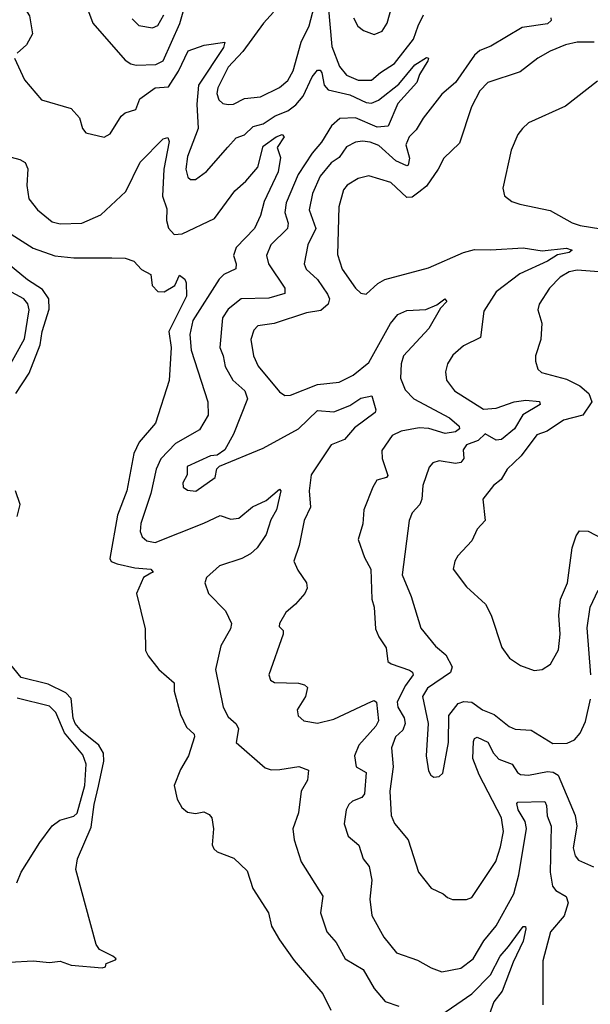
# Model space of a CAD drawing. Extents: x 1268547 to 1425625, y 515768 to 616754.
# Tile 473 of 507: x 1381045 to 1383153, y 595326 to 598968. Entities that reach past the tile are written whole.
import ezdxf

# ---------------------------------------------------------------- set-up
doc = ezdxf.new("R2010")
doc.units = 0

msp = doc.modelspace()

# ---------------------------------------------------------------- linework, layer by layer
at = {"layer": '0CON10XD'}
for points in [[(1381017.6, 599142.4), (1381075, 599175.3), (1381105, 599181.9), (1381116.2, 599176.2), (1381056.2, 599035), (1381060.4, 599015), (1381081.7, 598981.7), (1381092.5, 598915), (1381070, 598875), (1381035, 598843.3)], [(1381251.9, 599125), (1381315.6, 598955), (1381435, 598817.3), (1381455, 598804.7), (1381475, 598799.3), (1381548.3, 598801.8), (1381574.6, 598815), (1381636.6, 598953.4), (1381651.9, 599005)], [(1381982.3, 598995), (1381945.4, 598954.7), (1381869.5, 598850.5), (1381815, 598791.8), (1381776.5, 598715), (1381772.9, 598695), (1381780.6, 598670.6), (1381795, 598658.2), (1381815, 598653.8), (1381835, 598655.4), (1381875, 598676.2), (1381935, 598682.9), (1382005, 598716.3), (1382035, 598742.8), (1382055, 598778.9), (1382084.8, 598885), (1382113.8, 598945), (1382133.3, 599015)], [(1382185, 599020), (1382198.1, 598868.1), (1382226.8, 598795), (1382252.8, 598762.8), (1382295, 598743.5), (1382345, 598743.7), (1382377.3, 598772.7), (1382429.3, 598805), (1382499.4, 598895), (1382516.9, 598945), (1382536.9, 598985)], [(1382278.5, 598975), (1382294.1, 598944.1), (1382315, 598927.8), (1382355, 598913.1), (1382384.5, 598925.5), (1382402.2, 598955), (1382422.2, 599025)], [(1381460.3, 598970.3), (1381485, 598946.2), (1381535, 598937.1), (1381555, 598946.5), (1381576.9, 598985)], [(1383007.5, 598975), (1383008.5, 598965), (1382995, 598952.8), (1382901.8, 598938.2), (1382785, 598869.2), (1382745, 598853.1), (1382725, 598836.2), (1382655, 598735.5), (1382605, 598692.1), (1382535, 598602.9), (1382510.1, 598559.9), (1382484.2, 598535), (1382472, 598505), (1382485.5, 598455), (1382480.3, 598429.7), (1382475, 598427.2), (1382435, 598445.2), (1382371.9, 598501.9), (1382340, 598515), (1382311.7, 598518.3), (1382285, 598514.7), (1382252.7, 598497.3), (1382225, 598458.5), (1382195, 598437.8), (1382155, 598388.9), (1382127, 598325), (1382113.8, 598265), (1382138.4, 598195), (1382110, 598135), (1382096.1, 598065), (1382103.8, 598045), (1382145, 598006.8), (1382182.5, 597952.5), (1382189.7, 597935), (1382184.7, 597915), (1382157.9, 597892.1), (1382105, 597883.3), (1381985, 597843.9), (1381925, 597835.3), (1381910.2, 597819.8), (1381899.1, 597785), (1381908.2, 597725), (1381926.2, 597686.2), (1382005, 597591.9), (1382025, 597577.8), (1382045, 597578.5), (1382145, 597618.8), (1382225, 597626.8), (1382276.6, 597653.4), (1382335, 597700), (1382415, 597844.4), (1382442.4, 597877.6), (1382475, 597892.7), (1382545, 597896.2), (1382586.5, 597913.5), (1382615, 597935.3), (1382622.9, 597925), (1382599.3, 597900.7), (1382556.5, 597825), (1382463.3, 597725), (1382454.1, 597695), (1382451.5, 597641.5), (1382468.7, 597598.7), (1382501.1, 597565), (1382633.2, 597495), (1382668.6, 597465), (1382669.5, 597455), (1382655, 597443), (1382617.2, 597437.2), (1382556.2, 597456.2), (1382521.3, 597458.7), (1382454.4, 597445.6), (1382420.6, 597429.4), (1382382.5, 597375), (1382384.6, 597345), (1382405, 597282.5), (1382400, 597275), (1382364.7, 597265.3), (1382349.2, 597239.2), (1382316, 597155), (1382313, 597103), (1382295.5, 597045), (1382318.3, 596978.3), (1382342.2, 596935), (1382345.7, 596825), (1382354.5, 596794.5), (1382360, 596715), (1382371.4, 596685), (1382398.6, 596645), (1382404.5, 596594.5), (1382416.7, 596585), (1382485, 596562.4), (1382496.2, 596555), (1382498.2, 596545), (1382469.8, 596505), (1382440, 596445), (1382441.6, 596425), (1382465.3, 596385.3), (1382469.2, 596365), (1382460.3, 596339.7), (1382432.7, 596315), (1382418.2, 596275), (1382424.8, 596204.8), (1382412, 596115), (1382417.1, 596025), (1382430, 595995), (1382480.5, 595935), (1382518.1, 595815), (1382565, 595756), (1382608.8, 595735), (1382625, 595720.8), (1382644.3, 595714.3), (1382695.5, 595714.5), (1382715, 595720.8), (1382804.5, 595855), (1382821.7, 595908.3), (1382831.8, 595965), (1382824.6, 596015.4), (1382742.1, 596175), (1382719.4, 596235), (1382721.9, 596298.1), (1382725, 596308.8), (1382735, 596314.4), (1382775, 596296), (1382795.2, 596255.2), (1382815, 596232.9), (1382863.9, 596213.9), (1382883.6, 596183.6), (1382895, 596176.7), (1382925, 596173.5), (1382995, 596187.9), (1383015.4, 596185.4), (1383034, 596174), (1383096.6, 596025), (1383103.1, 595985), (1383090, 595905), (1383096.5, 595875), (1383109.4, 595859.4), (1383164.4, 595834.4)], [(1381026.2, 598825), (1381062.5, 598745), (1381125, 598671.2), (1381235, 598638.9), (1381265.6, 598605), (1381277.5, 598565), (1381289.7, 598549.7), (1381357, 598533), (1381379.2, 598545), (1381419.2, 598610.8), (1381435, 598622.7), (1381474.5, 598635.5), (1381488.2, 598675), (1381545, 598715.2), (1381595, 598719.5), (1381632.2, 598777.8), (1381667.4, 598852.6), (1381726.6, 598873.4), (1381802.5, 598885), (1381797.5, 598865), (1381705.5, 598725), (1381699.1, 598655), (1381704.7, 598564.7), (1381665, 598462), (1381658.8, 598415), (1381665.7, 598385), (1381676.4, 598376.4), (1381695, 598376.7), (1381735, 598406.5), (1381814.4, 598495.6), (1381845, 598530.9), (1381875, 598541.6), (1381907.7, 598572.3), (1381945, 598582.3), (1381988.4, 598611.6), (1382035, 598630.4), (1382065, 598652.9), (1382092.3, 598685), (1382125, 598756.4), (1382145, 598781.5), (1382155, 598780.4), (1382161.3, 598771.3), (1382170.2, 598725), (1382185, 598707.8), (1382265, 598689.6), (1382325, 598661.7), (1382345, 598658.5), (1382369.9, 598670.1), (1382445, 598729.1), (1382505, 598801.2), (1382547.9, 598827.9), (1382555.7, 598825.7), (1382553.1, 598815), (1382521.4, 598765), (1382512, 598735), (1382442, 598658), (1382405.8, 598574.2), (1382365, 598570.7), (1382285, 598604.8), (1382227.5, 598602.5), (1382196.7, 598575), (1382159.8, 598515), (1382125, 598473.4), (1382073.2, 598395), (1382029.6, 598290.4), (1382024, 598255), (1382036.9, 598215), (1382034.1, 598195), (1381973.2, 598135), (1381957.2, 598095), (1381963.8, 598065), (1382024.6, 597975), (1382024.6, 597955.4), (1381965, 597938), (1381862.9, 597935), (1381815, 597897.3), (1381794.2, 597865), (1381784.7, 597755), (1381797.1, 597725), (1381803.7, 597685), (1381832.7, 597635), (1381876.9, 597595), (1381886.3, 597565), (1381834.7, 597435.3), (1381803.2, 597376.8), (1381775, 597356.7), (1381750, 597355), (1381663.8, 597315), (1381663.3, 597285), (1381647.5, 597255), (1381648.3, 597238.3), (1381665, 597227.5), (1381696.2, 597223.8), (1381767.5, 597275), (1381773, 597307), (1381783, 597317), (1381945, 597382.9), (1382075.1, 597454.9), (1382145, 597522.8), (1382205, 597517.5), (1382265, 597540.9), (1382305, 597567.8), (1382346, 597576), (1382361.1, 597525), (1382358.5, 597515), (1382281.8, 597458.2), (1382244.7, 597415.3), (1382195, 597395.3), (1382121.6, 597285), (1382114.6, 597225), (1382118.7, 597165), (1382095.4, 597115), (1382077.3, 597022.7), (1382058.1, 596965), (1382072.2, 596932.2), (1382104.3, 596885), (1382106.9, 596865), (1382098.9, 596845), (1382064, 596806), (1382027.7, 596775), (1382004.5, 596735), (1382003, 596723), (1382018.6, 596708.6), (1382017.8, 596695), (1381965.6, 596545), (1381972, 596525), (1381986.6, 596516.6), (1382075, 596514.6), (1382097.7, 596507.7), (1382108, 596498), (1382101.1, 596465), (1382070, 596415), (1382073.2, 596393.2), (1382095, 596374.2), (1382145, 596366.7), (1382205, 596381.2), (1382345, 596446.7), (1382355, 596449.5), (1382363.5, 596443.5), (1382370.6, 596375), (1382360.2, 596355), (1382297.5, 596285), (1382281.6, 596245), (1382288.5, 596205), (1382325, 596183.8), (1382319, 596105), (1382308.8, 596091.2), (1382275, 596078.2), (1382260.7, 596065), (1382251.1, 596045), (1382243.6, 595993.6), (1382257.9, 595947.9), (1382298.2, 595915), (1382313.3, 595865), (1382335.9, 595835.9), (1382346.1, 595786.1), (1382338.6, 595715), (1382345.5, 595655), (1382390, 595575), (1382436.8, 595516.8), (1382515, 595489.5), (1382565, 595460.9), (1382605, 595446.4), (1382675, 595460.4), (1382720.8, 595495), (1382759, 595561), (1382805, 595616.2), (1382870.2, 595735), (1382888.9, 595805), (1382917, 595977), (1382912.9, 596002.9), (1382886.8, 596045), (1382881.4, 596068.6), (1382885.7, 596074.3), (1382985, 596076.2), (1382991.5, 596061.5), (1382993.3, 596023.3), (1383008.1, 595985), (1383004.4, 595815), (1383013.9, 595763.9), (1383025, 595747.1)], [(1383167.5, 598885), (1383103.8, 598885), (1383061.2, 598875), (1383005, 598851.8), (1382958.6, 598825), (1382894.2, 598775), (1382775, 598735.3), (1382745.2, 598704.8), (1382714.1, 598645), (1382669.2, 598510.9), (1382611.5, 598455), (1382591.5, 598415), (1382547.9, 598352.1), (1382519.7, 598330.3), (1382495, 598311.8), (1382475, 598310), (1382415.6, 598365), (1382335, 598390), (1382295, 598380.4), (1382254.3, 598355.7), (1382241, 598339), (1382223.5, 598275), (1382218.7, 598098.7), (1382236, 598045), (1382285, 597974.4), (1382305, 597955.7), (1382325, 597953.1), (1382368, 597992), (1382393.3, 598006.7), (1382555, 598049.6), (1382685, 598107.2), (1382725, 598118.2), (1382786, 598116), (1382905, 598124.2), (1382975, 598113.2), (1383065, 598122.1), (1383086.2, 598115), (1383075, 598106.7), (1383031.4, 598098.6), (1382994.8, 598074.8), (1382892.3, 598027.7), (1382805, 597961.2), (1382759.9, 597890.1), (1382747.6, 597792.4), (1382685, 597761.5), (1382645, 597726.9), (1382625.4, 597694.6), (1382618.2, 597665), (1382621.4, 597635), (1382651.5, 597595), (1382757.8, 597527.8), (1382805, 597530.7), (1382871.4, 597555), (1382915, 597561), (1382965, 597555.4), (1382967.8, 597545), (1382904.1, 597505.9), (1382872.5, 597455), (1382824.9, 597415.1), (1382805, 597412.5), (1382765, 597436.5), (1382738.8, 597411.2), (1382695.4, 597395), (1382683.2, 597376.8), (1382685.2, 597345), (1382675, 597330), (1382655, 597326.9), (1382595, 597336.4), (1382570.7, 597329.3), (1382557.4, 597312.6), (1382534.4, 597245), (1382531.1, 597195), (1382523.1, 597175), (1382495, 597144.2), (1382483.8, 597115), (1382457.9, 596915), (1382491.1, 596835), (1382526.8, 596716.8), (1382581.3, 596651.3), (1382618.7, 596618.7), (1382642.5, 596575), (1382636.2, 596553.8), (1382551.8, 596495), (1382533.1, 596465), (1382554.2, 596365), (1382547.1, 596245), (1382555, 596190), (1382563.2, 596173.2), (1382575, 596166.2), (1382595, 596168.8), (1382608.5, 596181.5), (1382628.9, 596295), (1382630, 596395), (1382665, 596438.4), (1382686.3, 596446.4), (1382715, 596444.1), (1382754.8, 596414.8), (1382798.1, 596398.1), (1382853.8, 596353.8), (1382875, 596343.8), (1382935, 596340), (1383015, 596291.1), (1383067.8, 596292.2), (1383095, 596304.4), (1383115, 596328.6), (1383135, 596371.9), (1383153.6, 596455)], [(1383179.2, 598740.8), (1383061.7, 598648.3), (1382925, 598585.6), (1382902, 598565), (1382885, 598543.3), (1382860, 598485), (1382830, 598345), (1382836.1, 598316.1), (1382863.3, 598295), (1382892.5, 598285), (1383005, 598261.9), (1383086, 598216), (1383115, 598206.2), (1383275, 598180.5)], [(1380995, 598464), (1381045, 598451.1), (1381065, 598440), (1381075.5, 598415.5), (1381071.1, 598355), (1381079.1, 598305), (1381111.1, 598265), (1381165, 598220.4), (1381195, 598212.3), (1381275, 598215.6), (1381345, 598245.5), (1381437.4, 598332.6), (1381489.9, 598440.1), (1381575, 598526.4), (1381592.5, 598532.5), (1381596.8, 598516.8), (1381577.1, 598415), (1381573.1, 598315), (1381588.1, 598268.1), (1381587.5, 598225), (1381595, 598197.1), (1381615, 598172.7), (1381645, 598175.3), (1381765, 598232.4), (1381839.6, 598335), (1381879.9, 598370.1), (1381925, 598422.5), (1381945, 598500), (1381992.2, 598535), (1382015, 598542.5), (1382022.5, 598535), (1381995.8, 598495), (1382008.3, 598458.3), (1382000.3, 598405), (1381947.5, 598295), (1381935, 598244), (1381911.8, 598195), (1381844.2, 598125), (1381834.2, 598095), (1381844.2, 598065), (1381843.9, 598046.1), (1381798.9, 598025), (1381781.7, 598008.3), (1381684.4, 597855), (1381672.9, 597802.9), (1381678.3, 597745), (1381739.6, 597555), (1381740.7, 597505), (1381709.7, 597450.3), (1381620.2, 597399.8), (1381566.8, 597343.2), (1381548.7, 597305), (1381529.4, 597215), (1381492.1, 597105), (1381490.6, 597075), (1381497.9, 597055), (1381515, 597040.8), (1381545, 597034), (1381724.8, 597105.2), (1381785, 597134.5), (1381825, 597121.1), (1381855, 597124.4), (1381905, 597166.5), (1381955, 597190), (1382005, 597231.2), (1382010, 597225), (1381993.9, 597155), (1381972.2, 597117.8), (1381955, 597064.2), (1381921.8, 597015), (1381897.3, 596992.7), (1381865, 596974.6), (1381782.5, 596947.5), (1381734.5, 596905), (1381728.5, 596885), (1381741.9, 596845), (1381805, 596782), (1381827.5, 596735), (1381824.3, 596715), (1381788.3, 596651.7), (1381768.8, 596565), (1381796.4, 596425), (1381815, 596390), (1381844.2, 596364.2), (1381853.8, 596345), (1381844.2, 596294.2), (1381951.2, 596201.2), (1381973.6, 596193.6), (1382006.2, 596195), (1382075.7, 596205.7), (1382111.9, 596191.9), (1382107.8, 596155), (1382084.6, 596115), (1382074.4, 596035), (1382054.2, 595975), (1382058.9, 595935), (1382085, 595853.3), (1382165, 595726), (1382156.2, 595665), (1382179.4, 595595), (1382214.6, 595554.6), (1382247.5, 595495), (1382313.8, 595455), (1382354.3, 595384.3), (1382395, 595336.9), (1382445, 595319.2)], [(1381013.8, 598175), (1381095, 598122.5), (1381175, 598094.3), (1381245, 598087.5), (1381385, 598087.3), (1381435, 598085.4), (1381466, 598075), (1381495, 598044), (1381530, 598025), (1381534.5, 597984.5), (1381555, 597962.5), (1381578.6, 597961.4), (1381617.5, 597985), (1381635, 598022.5), (1381655, 598007.5), (1381660, 597995), (1381660.9, 597945), (1381595.6, 597815), (1381604, 597755), (1381596.6, 597633.4), (1381546.4, 597475), (1381486.4, 597405), (1381467.1, 597362.9), (1381440.3, 597225), (1381406.2, 597135), (1381378, 596975), (1381383.4, 596963.4), (1381405, 596955.7), (1381470.1, 596940.1), (1381528.8, 596935), (1381538.6, 596925), (1381529.2, 596920.8)], [(1381030.3, 597585), (1381079.8, 597660.2), (1381120.6, 597765), (1381128.5, 597815), (1381153.4, 597896.6), (1381152.3, 597935), (1381129.2, 597969.3), (1381073.3, 598005), (1381003.6, 598063.6)], [(1383185, 598035.7), (1383105, 598041.6), (1383075.4, 598035.4), (1383041.1, 598015), (1383002.5, 597975), (1382963.8, 597915), (1382959.6, 597895), (1382973.3, 597845), (1382970, 597785), (1382950.6, 597725), (1382950.6, 597705), (1382959.2, 597675), (1382973.1, 597663.1), (1383065, 597638.6), (1383113.8, 597613.8), (1383146.9, 597585), (1383158.2, 597555), (1383125.2, 597504.8), (1383054, 597486), (1382994.2, 597445.8), (1382955, 597432), (1382897.3, 597355), (1382845.5, 597305), (1382823.3, 597266.7), (1382795, 597245.6), (1382755.6, 597195), (1382764.2, 597115.8), (1382735, 597083.8), (1382715, 597040.8), (1382664, 596985), (1382652.5, 596965), (1382646, 596935), (1382695, 596870), (1382765.6, 596805.6), (1382786.2, 596765), (1382825.7, 596645.7), (1382855, 596606), (1382895, 596579.2), (1382945, 596561.4), (1382975, 596564.3), (1383005.5, 596584.5), (1383035, 596636.7), (1383042.1, 596695), (1383036.2, 596765), (1383043.1, 596825), (1383069.3, 596885), (1383086.4, 597015), (1383100.6, 597059.4), (1383112.6, 597077.4), (1383145, 597076.5), (1383225, 597033.6)], [(1380998.4, 597671.6), (1381062.1, 597787.9), (1381080.4, 597895), (1381075, 597917.2), (1381059.7, 597935), (1380985, 597976.5)], [(1381035, 597130), (1381047, 597175), (1381029.3, 597225)], [(1381529.2, 596920.8), (1381502.5, 596905), (1381476.5, 596845), (1381508.2, 596715), (1381510.3, 596635), (1381519.3, 596615), (1381559.1, 596565), (1381615.8, 596515), (1381615.7, 596484.3), (1381638.6, 596398.6), (1381660.8, 596350.7), (1381688.9, 596325), (1381691.2, 596315), (1381668.9, 596245), (1381639.5, 596195), (1381615, 596136), (1381626.2, 596085), (1381643.7, 596053.7), (1381665, 596037.1), (1381695, 596031.5), (1381725, 596038.6), (1381745, 596028.6), (1381755, 596015.7), (1381761.5, 595975), (1381755.8, 595915.8), (1381761.7, 595901.7), (1381775, 595890), (1381836.6, 595866.6), (1381885, 595820.6), (1381906, 595755), (1381964.5, 595665), (1381975.3, 595615), (1382005.2, 595565.2), (1382059, 595489), (1382164.6, 595365), (1382194.5, 595305)], [(1383154.8, 596544.8), (1383141.4, 596718.6), (1383152.8, 596795), (1383182, 596858)], [(1381007.6, 595482.4), (1381095, 595487.1), (1381155, 595481.4), (1381195, 595485.7), (1381235, 595471.5), (1381349.2, 595460.8), (1381362.5, 595465), (1381365, 595477.5), (1381398.8, 595491.2), (1381401.2, 595495), (1381388.8, 595505), (1381339.2, 595529.3), (1381327.4, 595547.4), (1381252.2, 595825), (1381258.7, 595865), (1381308.9, 595981.1), (1381319.7, 596065), (1381336.3, 596133.7), (1381355.6, 596225), (1381354, 596255), (1381336.9, 596285), (1381275, 596334.8), (1381249.8, 596365), (1381241.9, 596385), (1381235, 596456.7), (1381215, 596478), (1381150.5, 596510.5), (1381050, 596535), (1380985.4, 596615.4)], [(1381034, 595776), (1381050, 595815), (1381119.4, 595925), (1381165, 595986), (1381192.8, 596007.2), (1381245, 596022.7), (1381257.3, 596032.7), (1381285.5, 596135.5), (1381290.2, 596215), (1381278.7, 596248.7), (1381210.2, 596330.2), (1381178.7, 596405), (1381155, 596429.4), (1381035, 596458)], [(1383025, 595747.1), (1383063.5, 595725), (1383071.3, 595701.3), (1383056.1, 595653.9), (1383005.5, 595595), (1382977, 595487), (1382977.8, 595325)], [(1382585, 595275.5), (1382715, 595365.7), (1382784, 595436), (1382819.5, 595505), (1382850.2, 595539.8), (1382905, 595614.2), (1382913.6, 595613.6), (1382915.3, 595605.3), (1382905, 595560), (1382867.6, 595482.4), (1382827.1, 595375), (1382796.6, 595335), (1382767.2, 595252.8)]]:
    msp.add_lwpolyline(points, dxfattribs=at)

doc.saveas('drawing.dxf')
